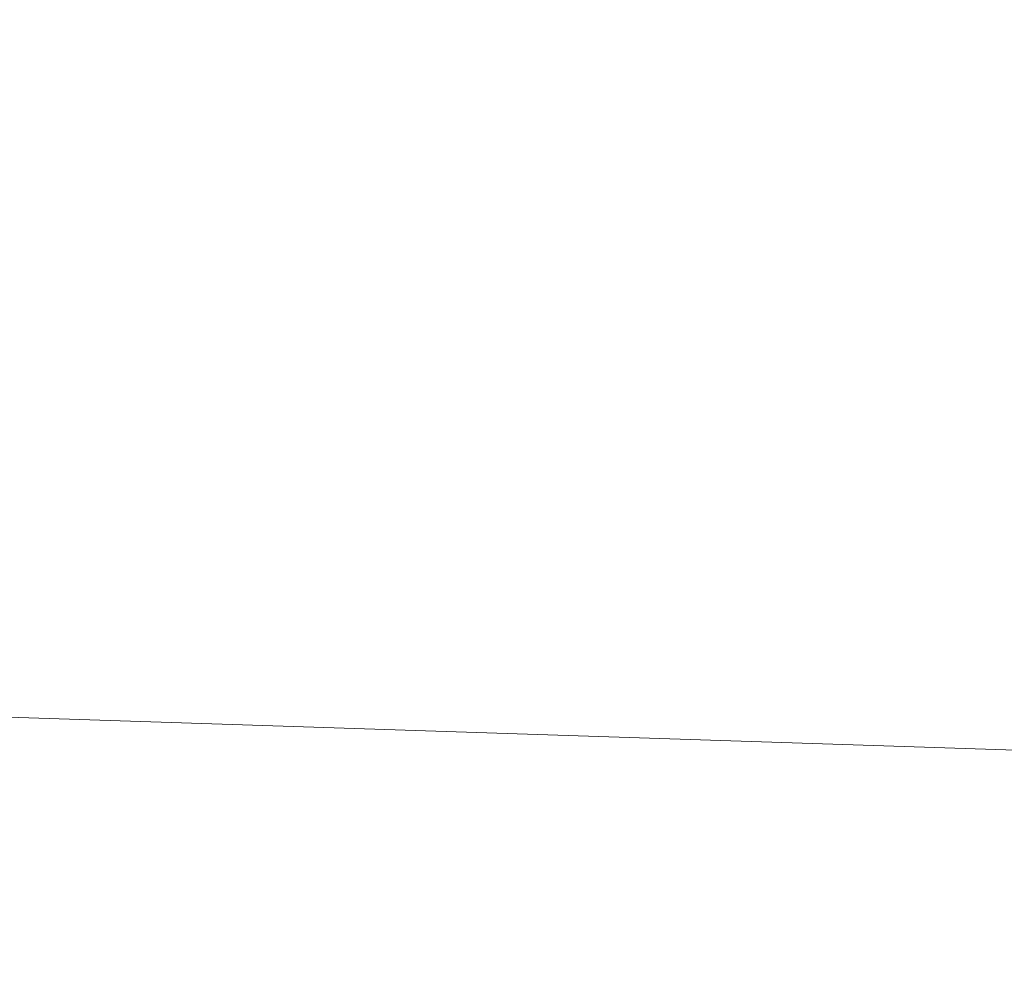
# Model space of a CAD drawing. Header units: millimetres. Extents: x -57 to 57, y 0 to 70.
# Tile 496 of 656: x 1.719 to 1.88, y 9.688 to 9.844. Entities that reach past the tile are written whole.
import ezdxf

# ---------------------------------------------------------------- set-up
doc = ezdxf.new("R2010")
doc.units = ezdxf.units.MM
doc.layers.add('A-GENM', color=13, linetype='Continuous')

# ---------------------------------------------------------------- blocks, each defined once
blk = doc.blocks.new('MODEL_FFAS1M22-709500BF0 - MODEL_FFAS1M22-709500BF0-480119-Preview')
at = {"layer": 'A-GENM', "lineweight": 9}
mesh = blk.add_polyface(dxfattribs=at)
corners = [(-5.06566, -5.06598, 56.85069), (0, -5.58444, 56.87491), (0, -4.18833, 57.03118), (0, -10, -23.65), (-3.05776, -10, -22.65647), (-2.69293, -9.92868, -29.96641), (-6.11552, -10, -21.66295), (-6.44162, -9.89884, -30.62567), (0, -7.43994, 53.83305), (-6.94332, -6.9114, 54.78898), (-4.41153, -8.20586, 50.59864), (-4.45624, -9.64044, -37.41077), (0, -8.88714, -46.47887), (0, -9.78581, -34.64612), (-5.97177, -5.82522, -56.42863), (0, -6.31789, -56.29682), (-6.94332, -6.9114, -54.78898), (-11.8413, -6.0372, -55.3412), (0, -7.43994, -53.83305), (-9.41872, -8.45723, 48.52173), (-4.41153, -8.20586, -50.59864), (-9.41872, -8.45723, -48.52173), (0, -8.88714, 46.47887), (-5.34059, -9.07469, 44.54112), (-7.13603, -5.92275, 56.22883), (0, -6.31789, 56.29682), (-5.34059, -9.07469, -44.54112), (-6.44162, -9.89884, 30.62567), (-4.45624, -9.64044, 37.41077), (-9.55681, -9.44362, 39.59713), (0, -10, 23.65), (0, -9.78581, 34.64612), (-2.69293, -9.92868, 29.96641), (-4.98311, -4.94195, -56.89517), (-10.8657, -5.23122, -55.97602), (-5.47025, -3.79897, -57.07773), (-6.11552, -10, 21.66295), (-9.79159, -9.9149, 29.06832), (-9.79159, -9.9149, -29.06832), (-3.05776, -10, 22.65647), (-9.55681, -9.44362, -39.59713), (-7.68286, 0, -55.74644), (0, -1.39611, -57.34373), (-6.02637, -2.05262, -57.15655), (0, -2.79222, -57.18746), (0, -4.18833, -57.03118), (0, -5.58444, -56.87491), (-11.2944, -3.27961, -56.27532), (0, 0, -57.5), (-5.95037, -3.73075, 57.03857), (-10.8657, -5.23122, 55.97602), (-7.68286, 0, 55.74644), (-7.49196, -2.20712, 56.97693), (0, -1.39611, 57.34373), (0, 0, 57.5), (0, -2.79222, 57.18745), (-11.93756, -1.81641, -56.22775)]
mesh.append_faces([[corners[k] for k in face] for face in [(42, 41, 48)]], dxfattribs={"vtx0": -1})
mesh.append_faces([[corners[k] for k in face] for face in [(6, 7, 4), (22, 28, 31), (3, 5, 13), (30, 32, 39), (45, 35, 44), (46, 33, 45), (55, 49, 2)]], dxfattribs={"vtx0": -1, "vtx1": -1})
mesh.append_faces([[corners[k] for k in face] for face in [(8, 9, 10), (14, 15, 16), (16, 17, 14), (9, 19, 10), (16, 20, 21), (22, 10, 23), (21, 20, 26), (27, 28, 29), (0, 24, 1), (33, 34, 35), (16, 18, 20), (29, 28, 23), (36, 27, 37), (38, 7, 6), (11, 5, 7), (11, 7, 40), (28, 32, 31), (40, 21, 26), (5, 11, 13), (32, 27, 39), (7, 5, 4), (27, 32, 28), (41, 42, 43), (44, 35, 43), (35, 45, 33), (14, 33, 46), (43, 35, 47), (34, 33, 14), (0, 49, 50), (51, 52, 53), (55, 52, 49), (24, 0, 50), (24, 9, 25), (26, 12, 11), (12, 26, 20), (40, 26, 11), (23, 10, 19), (29, 23, 19), (22, 23, 28), (41, 43, 56), (2, 49, 0)]], dxfattribs={"vtx0": -1, "vtx1": -1, "vtx2": -1})
mesh.append_faces([[corners[k] for k in face] for face in [(0, 1, 2), (11, 12, 13), (24, 25, 1), (9, 8, 25), (14, 46, 15), (52, 55, 53)]], dxfattribs={"vtx0": -1, "vtx2": -1})
mesh.append_faces([[corners[k] for k in face] for face in [(3, 4, 5), (15, 18, 16), (30, 31, 32), (36, 39, 27), (42, 44, 43), (18, 12, 20), (22, 8, 10)]], dxfattribs={"vtx1": -1, "vtx2": -1})
mesh.append_faces([[corners[k] for k in face] for face in [(53, 54, 51)]], dxfattribs={"vtx2": -1})

msp = doc.modelspace()

# ---------------------------------------------------------------- block references
at = {"layer": 'A-GENM', "lineweight": 9, "rotation": 180}
msp.add_blockref('MODEL_FFAS1M22-709500BF0 - MODEL_FFAS1M22-709500BF0-480119-Preview', (0, 0), dxfattribs=at)

doc.saveas('drawing.dxf')
